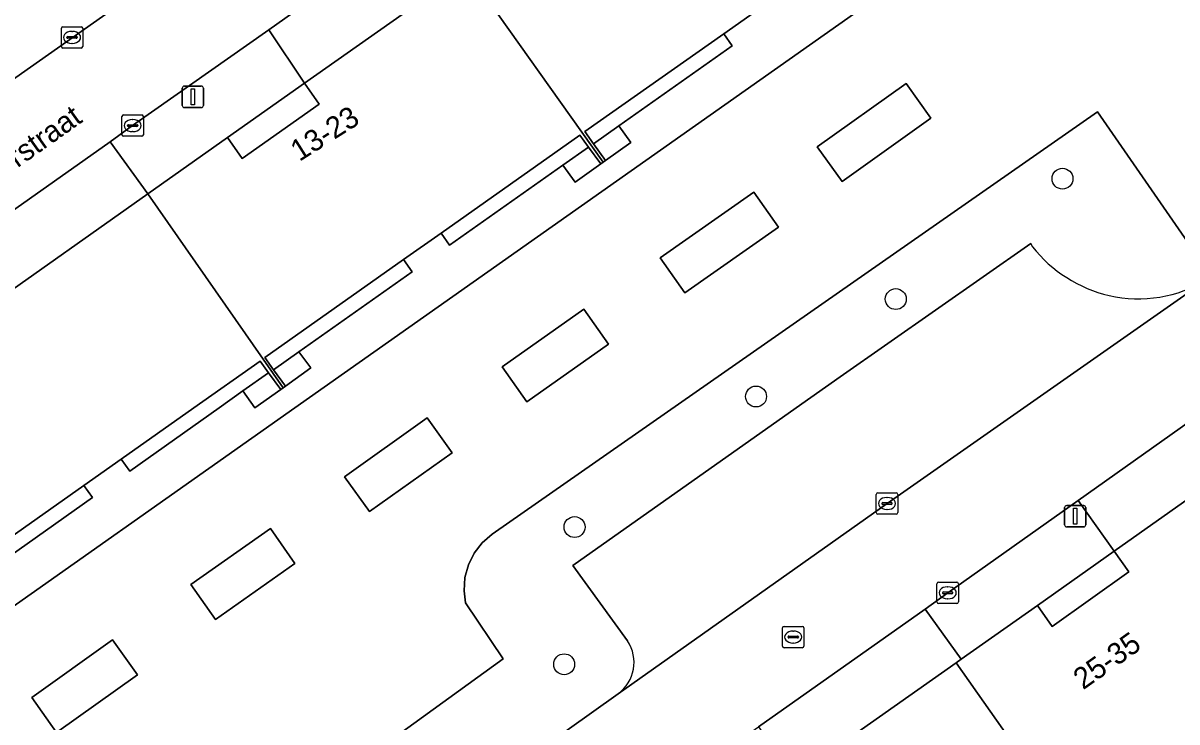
# Model space of a CAD drawing. Extents: x 159352 to 160617, y 385888 to 387323.
# Drawn here: x 160165.9 to 160219.8, y 386985.3 to 387018 of the extents above; entities that cross this region are included whole.
import ezdxf

# ---------------------------------------------------------------- set-up
doc = ezdxf.new("R2010")
doc.units = 0
for name, color, linetype in [('IMGEO_Boom', 7, 'Continuous'), ('IMGEO_Groenvoorziening', 7, 'Continuous'), ('IMGEO_Kolk', 7, 'Continuous'), ('IMGEO_Lichtmast', 7, 'Continuous'), ('IMGEO_Openbare_ruimte_label', 7, 'Continuous'), ('IMGEO_Pand', 7, 'Continuous'), ('IMGEO_Pand_nummerreeks', 7, 'Continuous'), ('IMGEO_Pand_overbouw', 7, 'Continuous'), ('IMGEO_Parkeervlak_open', 7, 'Continuous'), ('IMGEO_Rijbaan_lokaal_open', 7, 'Continuous'), ('IMGEO_Rioolput', 7, 'Continuous'), ('IMGEO_Voetpad_open', 7, 'Continuous')]:
    doc.layers.add(name, color=color, linetype=linetype)

msp = doc.modelspace()

# ---------------------------------------------------------------- linework, layer by layer
at = {"layer": 'IMGEO_Boom'}
for centre in [(160214.447, 387010.707), (160206.66, 387005.082), (160200.132, 387000.528), (160191.654, 386994.43), (160191.169, 386988.018)]:
    msp.add_circle(centre, 0.489, dxfattribs=at)
at = {"layer": 'IMGEO_Groenvoorziening'}
for points in [[(160197.745, 387038.153), (160198.103, 387038.392), (160200.935, 387034.31), (160201.038, 387034.18), (160201.54, 387034.534), (160187.309, 387054.44), (160176.39, 387046.736), (160177.502, 387045.102), (160173.557, 387042.352), (160172.438, 387043.946), (160161.109, 387035.936), (160162.2, 387034.339), (160158.241, 387031.547), (160157.15, 387033.144), (160146.063, 387025.301), (160147.197, 387023.742), (160143.238, 387020.945), (160142.135, 387022.531), (160135.848, 387018.11), (160146.971, 387002.384), (160150.557, 387004.883), (160170.858, 387019.195)], [(160234.625, 387009.151), (160214.268, 387041.603), (160212.113, 387040.07), (160202.214, 387033.155), (160202.989, 387032.062), (160210.012, 387022.158), (160178.592, 387000), (160162.24, 386988.468), (160158.586, 386985.897), (160169.928, 386969.833)], [(160221.207, 387005.99), (160221.413, 387006.14), (160216.081, 387013.827), (160187.8, 386994.102), (160187.339, 386993.696), (160186.966, 386993.208), (160186.695, 386992.658), (160186.535, 386992.065), (160186.494, 386991.452), (160186.561, 386990.894), (160188.323, 386988.269), (160173.155, 386977.289), (160175.487, 386973.708), (160190.167, 386984.129), (160193.689, 386986.641)], [(160173.155, 386977.289), (160188.323, 386988.269), (160186.561, 386990.894), (160186.494, 386991.452), (160186.535, 386992.065), (160186.695, 386992.658), (160186.966, 386993.208), (160187.339, 386993.696), (160187.8, 386994.102), (160216.081, 387013.827), (160221.413, 387006.14)], [(160194.133, 386989.109), (160191.579, 386992.639), (160202.004, 387000), (160204.066, 387001.456), (160212.974, 387007.673), (160213.041, 387007.525)]]:
    msp.add_lwpolyline(points, dxfattribs=at)
for points in [[(160208.305, 387013.532), (160207.143, 387015.16), (160202.991, 387012.199), (160204.152, 387010.571)], [(160204.152, 387010.571), (160202.991, 387012.199), (160207.143, 387015.16), (160208.305, 387013.532)], [(160201.18, 387008.443), (160200.029, 387010.079), (160195.654, 387007.003), (160196.804, 387005.366)], [(160196.804, 387005.366), (160195.654, 387007.003), (160200.029, 387010.079), (160201.18, 387008.443)], [(160193.236, 387002.981), (160192.08, 387004.613), (160188.275, 387001.916), (160189.431, 387000.284)], [(160189.431, 387000.284), (160188.275, 387001.916), (160192.08, 387004.613), (160193.236, 387002.981)], [(160185.933, 386997.897), (160184.775, 386999.527), (160180.91, 386996.782), (160182.068, 386995.151)], [(160182.068, 386995.151), (160180.91, 386996.782), (160184.775, 386999.527), (160185.933, 386997.897)], [(160178.593, 386992.727), (160177.442, 386994.363), (160173.723, 386991.745), (160174.874, 386990.11)], [(160174.874, 386990.11), (160173.723, 386991.745), (160177.442, 386994.363), (160178.593, 386992.727)], [(160171.234, 386987.525), (160170.075, 386989.155), (160166.294, 386986.466), (160167.453, 386984.836)], [(160167.453, 386984.836), (160166.294, 386986.466), (160170.075, 386989.155), (160171.234, 386987.525)]]:
    msp.add_lwpolyline(points, close=True, dxfattribs=at)
for centre, radius, start, end in [((160218.14, 387011.588), 6.52, 218.5466, 256.6144), ((160217.99, 387011.325), 6.23, 257.4025, 301.0914), ((160192.61, 386988.109), 1.822, 306.3199, 33.2829)]:
    msp.add_arc(centre, radius, start, end, dxfattribs=at)
at = {"layer": 'IMGEO_Kolk'}
for p, q in [((160167.679, 387016.883), (160167.679, 387017.735)), ((160167.754, 387017.809), (160168.606, 387017.809)), ((160168.167, 387017.589), (160168.192, 387017.589)), ((160168.68, 387017.735), (160168.68, 387016.883)), ((160167.938, 387017.303), (160167.938, 387017.315)), ((160168.376, 387017.266), (160167.978, 387017.266)), ((160167.981, 387017.352), (160168.379, 387017.352)), ((160168.19, 387017.029), (160168.165, 387017.029)), ((160168.422, 387017.315), (160168.422, 387017.303)), ((160168.606, 387016.809), (160167.754, 387016.809)), ((160170.509, 387012.761), (160170.509, 387013.613)), ((160170.584, 387013.687), (160171.436, 387013.687)), ((160170.768, 387013.181), (160170.768, 387013.193)), ((160170.811, 387013.23), (160171.209, 387013.23)), ((160170.997, 387013.467), (160171.022, 387013.467)), ((160171.252, 387013.193), (160171.252, 387013.181)), ((160171.51, 387013.613), (160171.51, 387012.761)), ((160171.436, 387012.687), (160170.584, 387012.687)), ((160171.206, 387013.144), (160170.808, 387013.144)), ((160171.02, 387012.907), (160170.995, 387012.907)), ((160205.749, 386995.105), (160205.749, 386995.957)), ((160205.824, 386996.031), (160206.676, 386996.031)), ((160206.75, 386995.957), (160206.75, 386995.105)), ((160206.008, 386995.525), (160206.008, 386995.537)), ((160206.446, 386995.488), (160206.048, 386995.488)), ((160206.051, 386995.574), (160206.449, 386995.574)), ((160206.237, 386995.811), (160206.262, 386995.811)), ((160206.492, 386995.537), (160206.492, 386995.525)), ((160206.676, 386995.031), (160205.824, 386995.031)), ((160206.26, 386995.251), (160206.235, 386995.251)), ((160208.585, 386990.931), (160208.585, 386991.783)), ((160208.66, 386991.857), (160209.512, 386991.857)), ((160209.073, 386991.637), (160209.098, 386991.637)), ((160209.586, 386991.783), (160209.586, 386990.931)), ((160208.844, 386991.351), (160208.844, 386991.363)), ((160209.282, 386991.314), (160208.884, 386991.314)), ((160208.887, 386991.4), (160209.285, 386991.4)), ((160209.096, 386991.077), (160209.071, 386991.077)), ((160209.328, 386991.363), (160209.328, 386991.351)), ((160209.512, 386990.857), (160208.66, 386990.857))]:
    msp.add_line(p, q, dxfattribs=at)
for points in [[(160167.679, 387016.883), (160167.679, 387017.735)], [(160167.754, 387017.809), (160168.606, 387017.809)], [(160168.68, 387017.735), (160168.68, 387016.883)], [(160168.606, 387016.809), (160167.754, 387016.809)], [(160170.509, 387012.761), (160170.509, 387013.613)], [(160170.584, 387013.687), (160171.436, 387013.687)], [(160171.51, 387013.613), (160171.51, 387012.761)], [(160171.436, 387012.687), (160170.584, 387012.687)], [(160205.749, 386995.105), (160205.749, 386995.957)], [(160205.824, 386996.031), (160206.676, 386996.031)], [(160206.75, 386995.957), (160206.75, 386995.105)], [(160206.676, 386995.031), (160205.824, 386995.031)], [(160208.585, 386990.931), (160208.585, 386991.783)], [(160208.66, 386991.857), (160209.512, 386991.857)], [(160209.586, 386991.783), (160209.586, 386990.931)], [(160209.512, 386990.857), (160208.66, 386990.857)]]:
    msp.add_lwpolyline(points, dxfattribs=at)
for centre, radius, start, end in [((160167.756, 387017.733), 0.0765, 91.552, 178.448), ((160167.756, 387017.733), 0.0765, 91.552, 178.448), ((160168.604, 387017.733), 0.0765, 1.552, 88.448), ((160168.604, 387017.733), 0.0765, 1.552, 88.448), ((160167.978, 387017.312), 0.0403, 85.8775, 175.7526), ((160167.975, 387017.302), 0.0366, 178.938, 274.7102), ((160168.379, 387017.309), 0.043, 264.8664, 352.4533), ((160168.383, 387017.314), 0.0386, 1.7309, 96.639), ((160167.756, 387016.885), 0.0765, 181.552, 268.448), ((160167.756, 387016.885), 0.0765, 181.552, 268.448), ((160168.604, 387016.885), 0.0765, 271.552, 358.448), ((160168.604, 387016.885), 0.0765, 271.552, 358.448), ((160170.586, 387013.611), 0.0765, 91.552, 178.448), ((160170.586, 387013.611), 0.0765, 91.552, 178.448), ((160170.808, 387013.19), 0.0403, 85.8775, 175.7526), ((160170.805, 387013.18), 0.0366, 178.938, 274.7102), ((160171.209, 387013.187), 0.043, 264.8664, 352.4533), ((160171.213, 387013.192), 0.0386, 1.7309, 96.639), ((160171.434, 387013.611), 0.0765, 1.552, 88.448), ((160171.434, 387013.611), 0.0765, 1.552, 88.448), ((160170.586, 387012.763), 0.0765, 181.552, 268.448), ((160170.586, 387012.763), 0.0765, 181.552, 268.448), ((160171.434, 387012.763), 0.0765, 271.552, 358.448), ((160171.434, 387012.763), 0.0765, 271.552, 358.448), ((160205.826, 386995.955), 0.0765, 91.552, 178.448), ((160205.826, 386995.955), 0.0765, 91.552, 178.448), ((160206.674, 386995.955), 0.0765, 1.552, 88.448), ((160206.674, 386995.955), 0.0765, 1.552, 88.448), ((160206.048, 386995.534), 0.0403, 85.8775, 175.7526), ((160206.045, 386995.524), 0.0366, 178.938, 274.7102), ((160206.449, 386995.531), 0.043, 264.8664, 352.4533), ((160206.453, 386995.536), 0.0386, 1.7309, 96.639), ((160205.826, 386995.107), 0.0765, 181.552, 268.448), ((160205.826, 386995.107), 0.0765, 181.552, 268.448), ((160206.674, 386995.107), 0.0765, 271.552, 358.448), ((160206.674, 386995.107), 0.0765, 271.552, 358.448), ((160208.662, 386991.781), 0.0765, 91.552, 178.448), ((160208.662, 386991.781), 0.0765, 91.552, 178.448), ((160209.51, 386991.781), 0.0765, 1.552, 88.448), ((160209.51, 386991.781), 0.0765, 1.552, 88.448), ((160208.884, 386991.36), 0.0403, 85.8775, 175.7526), ((160208.881, 386991.35), 0.0366, 178.938, 274.7102), ((160209.285, 386991.357), 0.043, 264.8664, 352.4533), ((160209.289, 386991.362), 0.0386, 1.7309, 96.639), ((160208.662, 386990.933), 0.0765, 181.552, 268.448), ((160208.662, 386990.933), 0.0765, 181.552, 268.448), ((160209.51, 386990.933), 0.0765, 271.552, 358.448), ((160209.51, 386990.933), 0.0765, 271.552, 358.448)]:
    msp.add_arc(centre, radius, start, end, dxfattribs=at)
for centre, major_axis, ratio, start_param, end_param in [((160168.166, 387017.309), (-0.387, 0.002), 0.722429, 4.712389, 7.853982), ((160168.191, 387017.309), (-0.39, 0.002), 0.717154, 1.570796, 4.712389), ((160170.996, 387013.187), (-0.387, 0.002), 0.722429, 4.712389, 7.853982), ((160171.021, 387013.187), (-0.39, 0.002), 0.717154, 1.570796, 4.712389), ((160206.236, 386995.531), (-0.387, 0.002), 0.722429, 4.712389, 7.853982), ((160206.261, 386995.531), (-0.39, 0.002), 0.717154, 1.570796, 4.712389), ((160209.072, 386991.357), (-0.387, 0.002), 0.722429, 4.712389, 7.853982), ((160209.097, 386991.357), (-0.39, 0.002), 0.717154, 1.570796, 4.712389)]:
    msp.add_ellipse(centre, major_axis=major_axis, ratio=ratio, start_param=start_param, end_param=end_param, dxfattribs=at)
at = {"layer": 'IMGEO_Lichtmast'}
for p, q in [((160173.327, 387014.13), (160173.327, 387014.93)), ((160173.327, 387014.93), (160173.327, 387014.13)), ((160173.427, 387015.03), (160174.217, 387015.03)), ((160174.217, 387015.03), (160173.427, 387015.03)), ((160174.317, 387014.93), (160174.317, 387014.13)), ((160174.317, 387014.13), (160174.317, 387014.93)), ((160174.217, 387014.03), (160173.427, 387014.03)), ((160173.427, 387014.03), (160174.217, 387014.03)), ((160214.648, 386995.436), (160215.438, 386995.436)), ((160215.438, 386995.436), (160214.648, 386995.436)), ((160214.548, 386994.536), (160214.548, 386995.336)), ((160214.548, 386995.336), (160214.548, 386994.536)), ((160215.538, 386995.336), (160215.538, 386994.536)), ((160215.538, 386994.536), (160215.538, 386995.336)), ((160215.438, 386994.436), (160214.648, 386994.436)), ((160214.648, 386994.436), (160215.438, 386994.436))]:
    msp.add_line(p, q, dxfattribs=at)
for points in [[(160173.747, 387014.905), (160173.897, 387014.905), (160173.897, 387014.155), (160173.747, 387014.155), (160173.747, 387014.905)], [(160214.968, 386995.311), (160215.118, 386995.311), (160215.118, 386994.561), (160214.968, 386994.561), (160214.968, 386995.311)]]:
    msp.add_lwpolyline(points, dxfattribs=at)
for centre, start, end in [((160173.427, 387014.93), 90, 180), ((160173.427, 387014.93), 90, 180), ((160174.217, 387014.93), 0, 90), ((160174.217, 387014.93), 360, 90), ((160173.427, 387014.13), 180, 270), ((160173.427, 387014.13), 180, 270), ((160174.217, 387014.13), 270, 0), ((160174.217, 387014.13), 270, 0), ((160214.648, 386995.336), 90, 180), ((160214.648, 386995.336), 90, 180), ((160215.438, 386995.336), 0, 90), ((160215.438, 386995.336), 360, 90), ((160214.648, 386994.536), 180, 270), ((160214.648, 386994.536), 180, 270), ((160215.438, 386994.536), 270, 0), ((160215.438, 386994.536), 270, 0)]:
    msp.add_arc(centre, 0.1, start, end, dxfattribs=at)
at = {"layer": 'IMGEO_Pand'}
for points in [[(160186.586, 387020.489), (160192.985, 387011.476), (160193.093, 387011.553), (160192.533, 387012.337), (160192.127, 387012.906), (160198.621, 387017.482), (160200.366, 387018.712), (160206.938, 387023.343), (160207.337, 387022.787), (160207.928, 387021.962), (160208.167, 387022.134), (160201.761, 387031.194), (160193.977, 387025.709), (160194.663, 387024.736), (160191.067, 387022.194), (160190.381, 387023.166)], [(160171.715, 387009.994), (160178.035, 387000.93), (160178.146, 387001.007), (160177.589, 387001.783), (160177.181, 387002.352), (160183.666, 387006.926), (160185.418, 387008.162), (160191.907, 387012.739), (160192.307, 387012.186), (160192.876, 387011.399), (160192.985, 387011.476), (160186.586, 387020.489), (160179.037, 387015.164), (160179.723, 387014.191), (160176.132, 387011.655), (160175.446, 387012.627)], [(160157.555, 387000), (160156.475, 386999.237), (160162.909, 386990.182), (160163.154, 386990.354), (160162.574, 386991.172), (160162.169, 386991.743), (160168.733, 386996.378), (160170.47, 386997.604), (160173.863, 387000), (160176.959, 387002.186), (160177.357, 387001.637), (160177.925, 387000.854), (160178.035, 387000.93), (160171.715, 387009.994), (160164.089, 387004.612), (160164.775, 387003.64), (160161.17, 387001.096), (160160.484, 387002.068)], [(160209.72, 386988.257), (160209.488, 386988.093), (160215.831, 386979.049), (160215.938, 386979.125), (160215.39, 386979.928), (160214.995, 386980.506), (160221.477, 386985.071), (160223.24, 386986.312), (160229.792, 386990.926), (160230.198, 386990.359), (160230.782, 386989.543), (160231.03, 386989.713), (160224.626, 386998.794), (160220.637, 386995.97), (160216.86, 386993.306), (160217.546, 386992.334), (160213.959, 386989.789), (160213.273, 386990.761)], [(160201.901, 386982.745), (160202.587, 386981.772), (160198.992, 386979.225), (160198.306, 386980.197), (160194.539, 386977.54), (160200.88, 386968.494), (160200.99, 386968.573), (160200.433, 386969.361), (160200.029, 386969.932), (160206.535, 386974.516), (160208.281, 386975.746), (160214.769, 386980.317), (160215.17, 386979.752), (160215.723, 386978.973), (160215.831, 386979.049), (160209.488, 386988.093)]]:
    msp.add_lwpolyline(points, close=True, dxfattribs=at)
at = {"layer": 'IMGEO_Pand_overbouw'}
for points in [[(160175.446, 387012.627), (160176.132, 387011.655), (160179.723, 387014.191), (160179.037, 387015.164)], [(160213.273, 386990.761), (160213.959, 386989.789), (160217.546, 386992.334), (160216.86, 386993.306)]]:
    msp.add_lwpolyline(points, close=True, dxfattribs=at)
at = {"layer": 'IMGEO_Parkeervlak_open'}
for points in [[(160213.041, 387007.525), (160212.974, 387007.673), (160204.066, 387001.456), (160202.004, 387000), (160191.579, 386992.639), (160194.133, 386989.109)], [(160193.689, 386986.641), (160206.251, 386995.53), (160212.642, 387000), (160221.207, 387005.99)]]:
    msp.add_lwpolyline(points, dxfattribs=at)
for centre, radius, start, end in [((160218.14, 387011.588), 6.52, 218.5466, 256.6144), ((160217.99, 387011.325), 6.23, 257.4025, 301.0914), ((160192.61, 386988.109), 1.822, 306.3199, 33.2829)]:
    msp.add_arc(centre, radius, start, end, dxfattribs=at)
at = {"layer": 'IMGEO_Rijbaan_lokaal_open'}
for points in [[(160148.646, 387000), (160149.876, 386998.25), (160152.33, 387000), (160153.399, 387000.762), (160162.409, 387007.103), (160169.963, 387012.436), (160171.01, 387013.188), (160177.37, 387017.662), (160184.852, 387022.966), (160192.251, 387028.171), (160200.115, 387033.743), (160200.935, 387034.31), (160198.103, 387038.392), (160197.745, 387038.153), (160183.313, 387028.042), (160170.858, 387019.195), (160150.557, 387004.883), (160146.971, 387002.384)], [(160185.303, 386974.532), (160192.854, 386979.886), (160193.116, 386980.081), (160200.254, 386985.095), (160208.034, 386990.594), (160209.085, 386991.357), (160215.176, 386995.676), (160221.282, 387000), (160222.978, 387001.201), (160224.214, 387002.076), (160221.413, 387006.14), (160221.207, 387005.99), (160212.642, 387000), (160206.251, 386995.53), (160193.689, 386986.641), (160190.167, 386984.129), (160175.487, 386973.708), (160173.413, 386972.236), (160169.928, 386969.833), (160172.85, 386965.681), (160176.365, 386968.207)]]:
    msp.add_lwpolyline(points, close=True, dxfattribs=at)
at = {"layer": 'IMGEO_Rioolput'}
for p, q in [((160201.367, 386988.864), (160201.367, 386989.716)), ((160201.442, 386989.79), (160202.294, 386989.79)), ((160201.855, 386989.57), (160201.88, 386989.57)), ((160202.368, 386989.716), (160202.368, 386988.864)), ((160201.626, 386989.284), (160201.626, 386989.296)), ((160202.064, 386989.247), (160201.666, 386989.247)), ((160201.669, 386989.333), (160202.067, 386989.333)), ((160201.878, 386989.01), (160201.853, 386989.01)), ((160202.11, 386989.296), (160202.11, 386989.284)), ((160202.294, 386988.79), (160201.442, 386988.79))]:
    msp.add_line(p, q, dxfattribs=at)
for points in [[(160201.367, 386988.864), (160201.367, 386989.716)], [(160201.442, 386989.79), (160202.294, 386989.79)], [(160202.368, 386989.716), (160202.368, 386988.864)], [(160202.294, 386988.79), (160201.442, 386988.79)]]:
    msp.add_lwpolyline(points, dxfattribs=at)
for centre, radius, start, end in [((160201.444, 386989.714), 0.0765, 91.552, 178.448), ((160201.444, 386989.714), 0.0765, 91.552, 178.448), ((160202.292, 386989.714), 0.0765, 1.552, 88.448), ((160202.292, 386989.714), 0.0765, 1.552, 88.448), ((160201.666, 386989.293), 0.0403, 85.8775, 175.7526), ((160201.663, 386989.283), 0.0366, 178.938, 274.7102), ((160202.067, 386989.29), 0.043, 264.8664, 352.4533), ((160202.071, 386989.295), 0.0386, 1.7309, 96.639), ((160201.444, 386988.866), 0.0765, 181.552, 268.448), ((160201.444, 386988.866), 0.0765, 181.552, 268.448), ((160202.292, 386988.866), 0.0765, 271.552, 358.448), ((160202.292, 386988.866), 0.0765, 271.552, 358.448)]:
    msp.add_arc(centre, radius, start, end, dxfattribs=at)
for centre, major_axis, ratio, start_param, end_param in [((160201.854, 386989.29), (-0.387, 0.002), 0.722429, 4.712389, 7.853982), ((160201.879, 386989.29), (-0.39, 0.002), 0.717154, 1.570796, 4.712389)]:
    msp.add_ellipse(centre, major_axis=major_axis, ratio=ratio, start_param=start_param, end_param=end_param, dxfattribs=at)
at = {"layer": 'IMGEO_Voetpad_open'}
for points in [[(160179.037, 387015.164), (160186.586, 387020.489), (160184.852, 387022.966), (160177.37, 387017.662)], [(160171.715, 387009.994), (160175.446, 387012.627), (160179.037, 387015.164), (160177.37, 387017.662), (160171.01, 387013.188), (160169.963, 387012.436)], [(160193.726, 387013.179), (160199.02, 387016.919), (160198.621, 387017.482), (160192.127, 387012.906), (160192.533, 387012.337)], [(160175.446, 387012.627), (160176.132, 387011.655), (160179.723, 387014.191), (160179.037, 387015.164)], [(160192.533, 387012.337), (160193.093, 387011.553), (160194.281, 387012.394), (160193.726, 387013.179)], [(160192.307, 387012.186), (160191.907, 387012.739), (160185.418, 387008.162), (160185.814, 387007.601), (160191.106, 387011.338)], [(160164.089, 387004.612), (160171.715, 387009.994), (160169.963, 387012.436), (160162.409, 387007.103)], [(160191.676, 387010.541), (160192.876, 387011.399), (160192.307, 387012.186), (160191.106, 387011.338)], [(160178.779, 387002.624), (160184.065, 387006.361), (160183.666, 387006.926), (160177.181, 387002.352), (160177.589, 387001.783)], [(160178.779, 387002.624), (160177.589, 387001.783), (160178.146, 387001.007), (160179.33, 387001.863)], [(160170.872, 386997.038), (160175.049, 387000), (160176.16, 387000.788), (160177.357, 387001.637), (160176.959, 387002.186), (160173.863, 387000), (160170.47, 386997.604)], [(160176.16, 387000.788), (160176.723, 387000), (160177.925, 387000.854), (160177.357, 387001.637)], [(160216.86, 386993.306), (160220.637, 386995.97), (160224.626, 386998.794), (160223.8, 387000), (160222.978, 387001.201), (160221.282, 387000), (160215.176, 386995.676)], [(160163.868, 386992.088), (160169.132, 386995.814), (160168.733, 386996.378), (160162.169, 386991.743), (160162.574, 386991.172)], [(160216.86, 386993.306), (160215.176, 386995.676), (160209.085, 386991.357), (160208.034, 386990.594), (160209.72, 386988.257), (160213.273, 386990.761)], [(160213.273, 386990.761), (160213.959, 386989.789), (160217.546, 386992.334), (160216.86, 386993.306)], [(160200.254, 386985.095), (160201.901, 386982.745), (160209.488, 386988.093), (160209.72, 386988.257), (160208.034, 386990.594)]]:
    msp.add_lwpolyline(points, close=True, dxfattribs=at)
for points in [[(160162.24, 386988.468), (160178.592, 387000), (160210.012, 387022.158)], [(160200.366, 387018.712), (160198.621, 387017.482), (160199.02, 387016.919), (160193.726, 387013.179), (160194.281, 387012.394), (160193.093, 387011.553), (160192.985, 387011.476), (160192.876, 387011.399), (160191.676, 387010.541), (160191.106, 387011.338), (160185.814, 387007.601), (160185.418, 387008.162), (160183.666, 387006.926), (160184.065, 387006.361), (160178.779, 387002.624), (160179.33, 387001.863), (160178.146, 387001.007), (160178.035, 387000.93), (160177.925, 387000.854), (160176.723, 387000), (160176.16, 387000.788), (160175.049, 387000), (160170.872, 386997.038), (160170.47, 386997.604), (160168.733, 386996.378), (160169.132, 386995.814), (160163.868, 386992.088)]]:
    msp.add_lwpolyline(points, dxfattribs=at)

# ---------------------------------------------------------------- texts
at = {"layer": 'IMGEO_Openbare_ruimte_label'}
msp.add_text('Colenbranderstraat', height=1, rotation=35.3911, dxfattribs=at).set_placement((160159.386, 387006.758))
at = {"layer": 'IMGEO_Pand_nummerreeks'}
for s, rotation, p in [('13-23', 32.3807, (160178.798, 387011.486)), ('25-35', 35.356, (160215.411, 386986.798))]:
    msp.add_text(s, height=1, rotation=rotation, dxfattribs=at).set_placement(p)

doc.saveas('drawing.dxf')
